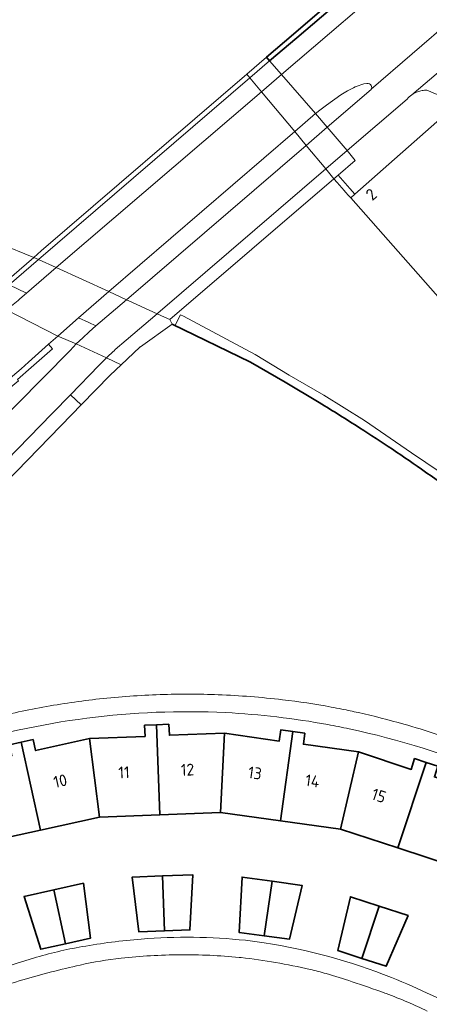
# Model space of a CAD drawing. Extents: x 150256 to 156914, y 461459 to 469481.
# Tile 529 of 656: x 154143 to 154190, y 467777 to 467889. Entities that reach past the tile are written whole.
import ezdxf
from ezdxf.enums import TextEntityAlignment as Align

# ---------------------------------------------------------------- set-up
doc = ezdxf.new("R2010")
doc.units = 0
doc.header["$LTSCALE"] = 0.75
for name, color, linetype, lineweight in [('B-RO-GK-BESCHOEIING-G', 251, 'GK-BESCHOEIING', 35), ('B-RO-GK-KADEMUUR-GV', 251, 'CONTINUOUS', 35), ('B-RO-KW-KUNSTWERK_DEK-GV', 6, 'CONTINUOUS', 18), ('B-RO-OG-BEBOUWING-GV', 6, 'CONTINUOUS', 35), ('B-RO-OG-BEBOUWING-T18', 1, 'CONTINUOUS', 18), ('B-RO-OG-TERREIN_CULTUURSCHEIDING-GV', 251, 'CONTINUOUS', 18), ('B-RO-OG-WATER_MEER-GV', 251, 'CONTINUOUS', 18), ('B-RO-OG-WATER_SLOOT-GV', 251, 'CONTINUOUS', 18), ('B-RO-VH-VERHARDING_ASFALT-GV', 251, 'CONTINUOUS', 18), ('B-RO-VH-VERHARDING_BETON-GV', 251, 'CONTINUOUS', 18), ('B-RO-VH-VERHARDING_BETONSTRAATSTEEN-GV', 251, 'CONTINUOUS', 18), ('B-RO-VH-VERHARDING_GRASBETONSTEEN-GV', 251, 'CONTINUOUS', 18), ('B-RO-VH-VERHARDING_TEGEL-GV', 251, 'CONTINUOUS', 18)]:
    doc.layers.add(name, color=color, linetype=linetype, lineweight=lineweight)
doc.styles.add('NLCS-ISO-M200-T18', font='NLCS-ISO.ttf', dxfattribs={"height": 360})
doc.linetypes.add('GK-BESCHOEIING', pattern='A,30,-5,[1,NLCS.SHX,S=1,R=0,X=0,Y=0],-5', length=40)

msp = doc.modelspace()

# ---------------------------------------------------------------- linework, layer by layer
at = {"layer": 'B-RO-GK-BESCHOEIING-G'}
for points in [[(154169.223, 467850.248), (154160.264, 467854.582)], [(154169.223, 467850.248), (154160.264, 467854.582)], [(154173.164, 467847.982), (154169.223, 467850.248)], [(154173.164, 467847.982), (154169.223, 467850.248)], [(154177.061, 467845.644), (154173.164, 467847.982)], [(154177.061, 467845.644), (154173.164, 467847.982)]]:
    msp.add_lwpolyline(points, dxfattribs=at)
for points in [[(154181.667, 467842.761, 0.0049548), (154177.061, 467845.644)], [(154181.667, 467842.761, 0.0049548), (154177.061, 467845.644)], [(154185.4, 467840.316, 0.0055329), (154181.667, 467842.761)], [(154185.4, 467840.316, 0.0055329), (154181.667, 467842.761)], [(154189.186, 467837.712, 0.0062766), (154185.4, 467840.316)], [(154189.186, 467837.712, 0.0062766), (154185.4, 467840.316)], [(154193.416, 467834.665, 0.0053737), (154189.186, 467837.712)], [(154193.416, 467834.665, 0.0053737), (154189.186, 467837.712)]]:
    msp.add_lwpolyline(points, format="xyb", dxfattribs=at)
at = {"layer": 'B-RO-GK-KADEMUUR-GV'}
msp.add_lwpolyline([(154195.936, 467906.524), (154174.101, 467887.709), (154171.045, 467885.081), (154171.389, 467884.684), (154174.489, 467887.28), (154185.758, 467896.911), (154196.456, 467906.124), (154197.469, 467907.213), (154198.225, 467908.502), (154199.002, 467911.806), (154198.35, 467911.968)], dxfattribs=at)
msp.add_lwpolyline([(154195.936, 467906.524), (154174.101, 467887.709), (154171.045, 467885.081), (154171.389, 467884.684), (154174.489, 467887.28), (154185.758, 467896.911), (154196.456, 467906.124), (154197.469, 467907.213), (154198.225, 467908.502), (154199.002, 467911.806), (154198.35, 467911.968)], dxfattribs=at)
at = {"layer": 'B-RO-KW-KUNSTWERK_DEK-GV'}
msp.add_lwpolyline([(154141.358, 467856.224), (154147.214, 467853.237), (154149.333, 467852.341), (154152.763, 467850.742), (154154.456, 467849.953), (154155.144, 467850.607), (154156.609, 467852.001), (154156.642, 467852.024), (154160.264, 467854.582), (154160.016, 467855.121), (154178.739, 467871.202), (154179.222, 467871.617), (154181.167, 467873.288), (154180.229, 467874.417), (154177.955, 467877.078), (154176.644, 467878.642), (154172.75, 467883.114), (154171.389, 467884.684), (154171.045, 467885.081), (154168.788, 467883.14), (154145.323, 467862.958), (154144.469, 467862.224), (154140.528, 467858.834)], dxfattribs=at)
msp.add_lwpolyline([(154141.358, 467856.224), (154147.214, 467853.237), (154149.333, 467852.341), (154152.763, 467850.742), (154154.456, 467849.953), (154155.144, 467850.607), (154156.609, 467852.001), (154156.642, 467852.024), (154160.264, 467854.582), (154160.016, 467855.121), (154178.739, 467871.202), (154179.222, 467871.617), (154181.167, 467873.288), (154180.229, 467874.417), (154177.955, 467877.078), (154176.644, 467878.642), (154172.75, 467883.114), (154171.389, 467884.684), (154171.045, 467885.081), (154168.788, 467883.14), (154145.323, 467862.958), (154144.469, 467862.224), (154140.528, 467858.834)], dxfattribs=at)
at = {"layer": 'B-RO-OG-BEBOUWING-GV'}
for points in [[(154191.93, 467857.181), (154202.579, 467866.563), (154191.785, 467878.836), (154181.131, 467869.444), (154180.655, 467869.024), (154191.45, 467856.758)], [(154191.93, 467857.181), (154202.579, 467866.563), (154191.785, 467878.836), (154181.131, 467869.444), (154180.655, 467869.024), (154191.45, 467856.758)], [(154150.835, 467807.269), (154151.987, 467798.301), (154158.878, 467798.573), (154158.495, 467808.853), (154157.116, 467808.798), (154157.181, 467807.52)], [(154150.835, 467807.269), (154151.987, 467798.301), (154158.878, 467798.573), (154158.495, 467808.853), (154157.116, 467808.798), (154157.181, 467807.52)], [(154158.495, 467808.853), (154158.878, 467798.573), (154165.769, 467798.846), (154166.239, 467807.875), (154159.95, 467807.643), (154159.883, 467808.908)], [(154158.495, 467808.853), (154158.878, 467798.573), (154165.769, 467798.846), (154166.239, 467807.875), (154159.95, 467807.643), (154159.883, 467808.908)], [(154166.239, 467807.875), (154165.769, 467798.846), (154172.623, 467797.895), (154174.039, 467808.076), (154172.669, 467808.27), (154172.487, 467806.994)], [(154166.239, 467807.875), (154165.769, 467798.846), (154172.623, 467797.895), (154174.039, 467808.076), (154172.669, 467808.27), (154172.487, 467806.994)], [(154179.478, 467796.945), (154181.522, 467805.751), (154175.244, 467806.625), (154175.405, 467807.882), (154174.039, 467808.076), (154172.623, 467797.895)], [(154179.478, 467796.945), (154181.522, 467805.751), (154175.244, 467806.625), (154175.405, 467807.882), (154174.039, 467808.076), (154172.623, 467797.895)], [(154135.56, 467803.904), (154138.258, 467795.285), (154145.229, 467796.816), (154143.044, 467806.857), (154141.694, 467806.557), (154141.972, 467805.299)], [(154135.56, 467803.904), (154138.258, 467795.285), (154145.229, 467796.816), (154143.044, 467806.857), (154141.694, 467806.557), (154141.972, 467805.299)], [(154150.835, 467807.269), (154144.685, 467805.905), (154144.406, 467807.159), (154143.044, 467806.857), (154145.229, 467796.816), (154151.987, 467798.301)], [(154150.835, 467807.269), (154144.685, 467805.905), (154144.406, 467807.159), (154143.044, 467806.857), (154145.229, 467796.816), (154151.987, 467798.301)], [(154186.043, 467794.796), (154189.261, 467804.552), (154187.942, 467804.983), (154187.55, 467803.755), (154181.522, 467805.751), (154179.478, 467796.945)], [(154186.043, 467794.796), (154189.261, 467804.552), (154187.942, 467804.983), (154187.55, 467803.755), (154181.522, 467805.751), (154179.478, 467796.945)], [(154189.261, 467804.552), (154186.043, 467794.796), (154192.618, 467792.643), (154196.184, 467800.952), (154190.191, 467802.886), (154190.581, 467804.12)], [(154189.261, 467804.552), (154186.043, 467794.796), (154192.618, 467792.643), (154196.184, 467800.952), (154190.191, 467802.886), (154190.581, 467804.12)], [(154146.756, 467789.997), (154148.105, 467783.845), (154150.941, 467784.472), (154150.151, 467790.742)], [(154146.756, 467789.997), (154148.105, 467783.845), (154150.941, 467784.472), (154150.151, 467790.742)], [(154159.166, 467791.595), (154155.708, 467791.459), (154156.483, 467785.187), (154159.389, 467785.303)], [(154159.166, 467791.595), (154155.708, 467791.459), (154156.483, 467785.187), (154159.389, 467785.303)], [(154159.166, 467791.595), (154159.389, 467785.303), (154162.292, 467785.419), (154162.626, 467791.731)], [(154159.166, 467791.595), (154159.389, 467785.303), (154162.292, 467785.419), (154162.626, 467791.731)], [(154170.777, 467784.75), (154171.677, 467790.972), (154168.247, 467791.449), (154167.899, 467785.14)], [(154170.777, 467784.75), (154171.677, 467790.972), (154168.247, 467791.449), (154167.899, 467785.14)], [(154170.777, 467784.75), (154173.656, 467784.359), (154175.107, 467790.494), (154171.677, 467790.972)], [(154170.777, 467784.75), (154173.656, 467784.359), (154175.107, 467790.494), (154171.677, 467790.972)], [(154146.756, 467789.997), (154143.362, 467789.253), (154145.27, 467783.218), (154148.105, 467783.845)], [(154146.756, 467789.997), (154143.362, 467789.253), (154145.27, 467783.218), (154148.105, 467783.845)], [(154181.934, 467782.173), (154183.896, 467788.132), (154180.605, 467789.206), (154179.173, 467783.075)], [(154181.934, 467782.173), (154183.896, 467788.132), (154180.605, 467789.206), (154179.173, 467783.075)], [(154181.934, 467782.173), (154184.694, 467781.271), (154187.186, 467787.059), (154183.896, 467788.132)], [(154181.934, 467782.173), (154184.694, 467781.271), (154187.186, 467787.059), (154183.896, 467788.132)]]:
    msp.add_lwpolyline(points, close=True, dxfattribs=at)
at = {"layer": 'B-RO-OG-TERREIN_CULTUURSCHEIDING-GV'}
for points in [[(154177.061, 467845.644), (154173.164, 467847.982), (154169.223, 467850.248), (154160.591, 467854.424), (154160.264, 467854.582), (154156.642, 467852.024), (154156.609, 467852.001), (154155.144, 467850.607), (154154.456, 467849.953), (154153.197, 467848.755), (154149.901, 467845.375), (154148.827, 467844.274), (154139.948, 467835.171), (154136.415, 467831.549), (154128.369, 467823.025)], [(154177.061, 467845.644), (154173.164, 467847.982), (154169.223, 467850.248), (154160.591, 467854.424), (154160.264, 467854.582), (154156.642, 467852.024), (154156.609, 467852.001), (154155.144, 467850.607), (154154.456, 467849.953), (154153.197, 467848.755), (154149.901, 467845.375), (154148.827, 467844.274), (154139.948, 467835.171), (154136.415, 467831.549), (154128.369, 467823.025)], [(154136.131, 467838.932), (154141.494, 467844.376), (154142.534, 467845.431), (154148.614, 467851.603), (154149.333, 467852.341), (154147.214, 467853.237), (154146.16, 467852.3), (154146.627, 467851.775), (154144.163, 467849.636), (154142.635, 467848.276), (154142.74, 467848.136), (154138.014, 467844.291)], [(154136.131, 467838.932), (154141.494, 467844.376), (154142.534, 467845.431), (154148.614, 467851.603), (154149.333, 467852.341), (154147.214, 467853.237), (154146.16, 467852.3), (154146.627, 467851.775), (154144.163, 467849.636), (154142.635, 467848.276), (154142.74, 467848.136), (154138.014, 467844.291)]]:
    msp.add_lwpolyline(points, dxfattribs=at)
for points in [[(154181.667, 467842.761, 0.0049548), (154177.061, 467845.644)], [(154181.667, 467842.761, 0.0049548), (154177.061, 467845.644)], [(154185.4, 467840.316, 0.0055329), (154181.667, 467842.761)], [(154185.4, 467840.316, 0.0055329), (154181.667, 467842.761)], [(154189.186, 467837.712, 0.0062766), (154185.4, 467840.316)], [(154189.186, 467837.712, 0.0062766), (154185.4, 467840.316)], [(154193.416, 467834.665, 0.0053737), (154189.186, 467837.712)], [(154193.416, 467834.665, 0.0053737), (154189.186, 467837.712)], [(154151.969, 467811.8, -0.0181968), (154158.897, 467812.298)], [(154151.969, 467811.8, -0.0181968), (154158.897, 467812.298)], [(154158.897, 467812.298, -0.0189815), (154165.535, 467812.282)], [(154158.897, 467812.298, -0.0189815), (154165.535, 467812.282)], [(154165.535, 467812.282, -0.0192432), (154172.862, 467811.707)], [(154165.535, 467812.282, -0.0192432), (154172.862, 467811.707)], [(154145.529, 467810.864, -0.0183418), (154151.969, 467811.8)], [(154145.529, 467810.864, -0.0183418), (154151.969, 467811.8)], [(154172.862, 467811.707, -0.0167874), (154178.402, 467810.874)], [(154172.862, 467811.707, -0.0167874), (154178.402, 467810.874)], [(154139.173, 467809.465, -0.0181159), (154145.529, 467810.864)], [(154139.173, 467809.465, -0.0181159), (154145.529, 467810.864)], [(154178.402, 467810.874, -0.0032682), (154179.639, 467810.636)], [(154178.402, 467810.874, -0.0032682), (154179.639, 467810.636)], [(154179.639, 467810.636, -0.0053131), (154181.517, 467810.24)], [(154179.639, 467810.636, -0.0053131), (154181.517, 467810.24)], [(154181.517, 467810.24, -0.0148424), (154186.71, 467808.92)], [(154181.517, 467810.24, -0.0148424), (154186.71, 467808.92)], [(154186.71, 467808.92, -0.0193035), (154194.073, 467806.506)], [(154186.71, 467808.92, -0.0193035), (154194.073, 467806.506)]]:
    msp.add_lwpolyline(points, format="xyb", dxfattribs=at)
at = {"layer": 'B-RO-OG-WATER_MEER-GV'}
msp.add_lwpolyline([(154140.52, 467863.812), (154144.469, 467862.224), (154145.323, 467862.958), (154168.788, 467883.14), (154171.045, 467885.081), (154174.101, 467887.709), (154195.936, 467906.524)], dxfattribs=at)
msp.add_lwpolyline([(154140.52, 467863.812), (154144.469, 467862.224), (154145.323, 467862.958), (154168.788, 467883.14), (154171.045, 467885.081), (154174.101, 467887.709), (154195.936, 467906.524)], dxfattribs=at)
at = {"layer": 'B-RO-OG-WATER_SLOOT-GV'}
for points in [[(154180.229, 467874.417), (154177.955, 467877.078), (154176.644, 467878.642), (154172.75, 467883.114), (154171.389, 467884.684), (154171.045, 467885.081), (154168.788, 467883.14), (154169.126, 467882.734), (154170.452, 467881.144), (154174.253, 467876.584), (154175.558, 467875.018), (154177.799, 467872.33), (154178.739, 467871.202), (154179.222, 467871.617), (154181.167, 467873.288)], [(154180.229, 467874.417), (154177.955, 467877.078), (154176.644, 467878.642), (154172.75, 467883.114), (154171.389, 467884.684), (154171.045, 467885.081), (154168.788, 467883.14), (154169.126, 467882.734), (154170.452, 467881.144), (154174.253, 467876.584), (154175.558, 467875.018), (154177.799, 467872.33), (154178.739, 467871.202), (154179.222, 467871.617), (154181.167, 467873.288)], [(154156.642, 467852.024), (154160.264, 467854.582), (154160.016, 467855.121), (154159.404, 467855.401), (154158.548, 467855.792), (154155.342, 467857.257), (154155.052, 467857.389), (154153.031, 467858.312), (154147.036, 467861.051), (154145.026, 467861.969), (154144.469, 467862.224), (154140.528, 467858.834), (154139.43, 467857.89), (154139.777, 467857.446), (154139.416, 467857.13), (154141.358, 467856.224), (154147.214, 467853.237), (154149.333, 467852.341), (154152.763, 467850.742), (154154.456, 467849.953), (154155.144, 467850.607), (154156.609, 467852.001)], [(154156.642, 467852.024), (154160.264, 467854.582), (154160.016, 467855.121), (154159.404, 467855.401), (154158.548, 467855.792), (154155.342, 467857.257), (154155.052, 467857.389), (154153.031, 467858.312), (154147.036, 467861.051), (154145.026, 467861.969), (154144.469, 467862.224), (154140.528, 467858.834), (154139.43, 467857.89), (154139.777, 467857.446), (154139.416, 467857.13), (154141.358, 467856.224), (154147.214, 467853.237), (154149.333, 467852.341), (154152.763, 467850.742), (154154.456, 467849.953), (154155.144, 467850.607), (154156.609, 467852.001)]]:
    msp.add_lwpolyline(points, close=True, dxfattribs=at)
for points in [[(154191.45, 467856.758), (154180.655, 467869.024), (154180.326, 467869.357), (154180.139, 467869.577), (154180.063, 467869.667), (154179.893, 467869.867), (154179.09, 467870.781), (154178.739, 467871.202), (154177.799, 467872.33), (154175.558, 467875.018), (154174.253, 467876.584), (154170.452, 467881.144), (154169.126, 467882.734), (154168.788, 467883.14), (154145.323, 467862.958), (154144.469, 467862.224), (154145.026, 467861.969), (154147.036, 467861.051), (154153.031, 467858.312), (154155.052, 467857.389), (154155.342, 467857.257), (154158.548, 467855.792), (154159.404, 467855.401), (154160.016, 467855.121), (154160.264, 467854.582), (154160.591, 467854.424), (154161.222, 467855.67), (154161.561, 467855.499), (154169.728, 467851.147), (154173.611, 467848.756), (154177.583, 467846.496), (154182.205, 467843.604), (154187.594, 467839.889), (154192.368, 467836.672)], [(154191.45, 467856.758), (154180.655, 467869.024), (154180.326, 467869.357), (154180.139, 467869.577), (154180.063, 467869.667), (154179.893, 467869.867), (154179.09, 467870.781), (154178.739, 467871.202), (154177.799, 467872.33), (154175.558, 467875.018), (154174.253, 467876.584), (154170.452, 467881.144), (154169.126, 467882.734), (154168.788, 467883.14), (154145.323, 467862.958), (154144.469, 467862.224), (154145.026, 467861.969), (154147.036, 467861.051), (154153.031, 467858.312), (154155.052, 467857.389), (154155.342, 467857.257), (154158.548, 467855.792), (154159.404, 467855.401), (154160.016, 467855.121), (154160.264, 467854.582), (154160.591, 467854.424), (154161.222, 467855.67), (154161.561, 467855.499), (154169.728, 467851.147), (154173.611, 467848.756), (154177.583, 467846.496), (154182.205, 467843.604), (154187.594, 467839.889), (154192.368, 467836.672)], [(154126.223, 467864.759), (154140.528, 467858.834), (154144.469, 467862.224), (154140.52, 467863.812)], [(154126.223, 467864.759), (154140.528, 467858.834), (154144.469, 467862.224), (154140.52, 467863.812)], [(154192.368, 467836.672), (154187.594, 467839.889), (154182.205, 467843.604), (154177.583, 467846.496), (154173.611, 467848.756), (154169.728, 467851.147), (154161.561, 467855.499), (154161.222, 467855.67), (154160.591, 467854.424), (154169.223, 467850.248), (154173.164, 467847.982), (154177.061, 467845.644)], [(154192.368, 467836.672), (154187.594, 467839.889), (154182.205, 467843.604), (154177.583, 467846.496), (154173.611, 467848.756), (154169.728, 467851.147), (154161.561, 467855.499), (154161.222, 467855.67), (154160.591, 467854.424), (154169.223, 467850.248), (154173.164, 467847.982), (154177.061, 467845.644)]]:
    msp.add_lwpolyline(points, dxfattribs=at)
for points in [[(154177.061, 467845.644, -0.0049548), (154181.667, 467842.761)], [(154177.061, 467845.644, -0.0049548), (154181.667, 467842.761)], [(154181.667, 467842.761, -0.0055329), (154185.4, 467840.316)], [(154181.667, 467842.761, -0.0055329), (154185.4, 467840.316)], [(154185.4, 467840.316, -0.0062766), (154189.186, 467837.712)], [(154185.4, 467840.316, -0.0062766), (154189.186, 467837.712)], [(154189.186, 467837.712, -0.0053737), (154193.416, 467834.665)], [(154189.186, 467837.712, -0.0053737), (154193.416, 467834.665)]]:
    msp.add_lwpolyline(points, format="xyb", dxfattribs=at)
at = {"layer": 'B-RO-VH-VERHARDING_ASFALT-GV'}
for points in [[(154182.984, 467881.417), (154192.328, 467889.497), (154189.522, 467892.695), (154187.091, 467895.417), (154172.75, 467883.114), (154176.644, 467878.642), (154177.27, 467879.145), (154177.892, 467879.621), (154179.506, 467880.781), (154180.075, 467881.14)], [(154182.984, 467881.417), (154192.328, 467889.497), (154189.522, 467892.695), (154187.091, 467895.417), (154172.75, 467883.114), (154176.644, 467878.642), (154177.27, 467879.145), (154177.892, 467879.621), (154179.506, 467880.781), (154180.075, 467881.14)], [(154187.619, 467880.782), (154194.687, 467886.813), (154192.328, 467889.497), (154182.984, 467881.417), (154182.979, 467881.41), (154182.962, 467881.383), (154177.955, 467877.078)], [(154187.619, 467880.782), (154194.687, 467886.813), (154192.328, 467889.497), (154182.984, 467881.417), (154182.979, 467881.41), (154182.962, 467881.383), (154177.955, 467877.078)], [(154196.483, 467888.346), (154194.687, 467886.813), (154187.619, 467880.782)], [(154196.483, 467888.346), (154194.687, 467886.813), (154187.619, 467880.782)], [(154153.031, 467858.312), (154174.253, 467876.584), (154176.644, 467878.642), (154172.75, 467883.114), (154170.452, 467881.144), (154147.036, 467861.051), (154143.66, 467858.155), (154142.871, 467857.478)], [(154153.031, 467858.312), (154174.253, 467876.584), (154176.644, 467878.642), (154172.75, 467883.114), (154170.452, 467881.144), (154147.036, 467861.051), (154143.66, 467858.155), (154142.871, 467857.478)], [(154181.82, 467881.935), (154182.146, 467882.03), (154182.499, 467882.097)], [(154181.82, 467881.935), (154182.146, 467882.03), (154182.499, 467882.097)], [(154189.343, 467881.309), (154190.529, 467880.821)], [(154189.343, 467881.309), (154190.529, 467880.821)], [(154177.955, 467877.078), (154180.229, 467874.417), (154187.078, 467880.301)], [(154177.955, 467877.078), (154180.229, 467874.417), (154187.078, 467880.301)], [(154177.799, 467872.33), (154180.229, 467874.417), (154177.955, 467877.078), (154175.558, 467875.018), (154155.052, 467857.389), (154151.563, 467854.39), (154150.813, 467853.716), (154150.076, 467853.038), (154149.333, 467852.341), (154152.763, 467850.742)], [(154177.799, 467872.33), (154180.229, 467874.417), (154177.955, 467877.078), (154175.558, 467875.018), (154155.052, 467857.389), (154151.563, 467854.39), (154150.813, 467853.716), (154150.076, 467853.038), (154149.333, 467852.341), (154152.763, 467850.742)], [(154153.768, 467851.685), (154155.034, 467852.773), (154158.548, 467855.792), (154158.63, 467855.862), (154177.799, 467872.33)], [(154153.768, 467851.685), (154155.034, 467852.773), (154158.548, 467855.792), (154158.63, 467855.862), (154177.799, 467872.33)], [(154141.358, 467856.224), (154147.214, 467853.237), (154149.578, 467855.339), (154153.031, 467858.312)], [(154141.358, 467856.224), (154147.214, 467853.237), (154149.578, 467855.339), (154153.031, 467858.312)], [(154137.596, 467844.915), (154143.03, 467849.491), (154143.861, 467850.257), (154146.16, 467852.3), (154147.214, 467853.237), (154141.358, 467856.224)], [(154137.596, 467844.915), (154143.03, 467849.491), (154143.861, 467850.257), (154146.16, 467852.3), (154147.214, 467853.237), (154141.358, 467856.224)], [(154152.763, 467850.742), (154149.333, 467852.341), (154148.614, 467851.603), (154142.534, 467845.431), (154141.494, 467844.376)], [(154152.763, 467850.742), (154149.333, 467852.341), (154148.614, 467851.603), (154142.534, 467845.431), (154141.494, 467844.376)], [(154141.494, 467844.376), (154136.131, 467838.932), (154138.757, 467836.345), (154146.553, 467844.371), (154146.604, 467844.427), (154148.654, 467846.533), (154151.896, 467849.862)], [(154141.494, 467844.376), (154136.131, 467838.932), (154138.757, 467836.345), (154146.553, 467844.371), (154146.604, 467844.427), (154148.654, 467846.533), (154151.896, 467849.862)]]:
    msp.add_lwpolyline(points, dxfattribs=at)
for points in [[(154180.959, 467881.592, -0.0246435), (154181.82, 467881.935)], [(154180.959, 467881.592, -0.0246435), (154181.82, 467881.935)], [(154182.499, 467882.097, -0.1544956), (154182.783, 467882.053)], [(154182.499, 467882.097, -0.1544956), (154182.783, 467882.053)], [(154182.783, 467882.053, -0.1473623), (154182.98, 467881.87)], [(154182.783, 467882.053, -0.1473623), (154182.98, 467881.87)], [(154182.98, 467881.87, -0.1432913), (154183.043, 467881.624)], [(154182.98, 467881.87, -0.1432913), (154183.043, 467881.624)], [(154180.075, 467881.14, -0.0225207), (154180.959, 467881.592)], [(154180.075, 467881.14, -0.0225207), (154180.959, 467881.592)], [(154183.043, 467881.624, -0.120613), (154182.984, 467881.417)], [(154183.043, 467881.624, -0.120613), (154182.984, 467881.417)], [(154187.078, 467880.301, -0.0586214), (154187.619, 467880.782)], [(154187.078, 467880.301, -0.0586214), (154187.619, 467880.782)], [(154187.619, 467880.782, -0.0599585), (154188.254, 467881.13)], [(154187.619, 467880.782, -0.0599585), (154188.254, 467881.13)], [(154188.254, 467881.13, -0.057677), (154188.788, 467881.281)], [(154188.254, 467881.13, -0.057677), (154188.788, 467881.281)], [(154188.788, 467881.281, -0.057602), (154189.343, 467881.309)], [(154188.788, 467881.281, -0.057602), (154189.343, 467881.309)], [(154142.871, 467857.478, -0.0314707), (154141.358, 467856.224)], [(154142.871, 467857.478, -0.0314707), (154141.358, 467856.224)], [(154152.763, 467850.742, -0.0115574), (154153.768, 467851.685)], [(154152.763, 467850.742, -0.0115574), (154153.768, 467851.685)], [(154151.896, 467849.862, -0.0097347), (154152.763, 467850.742)], [(154151.896, 467849.862, -0.0097347), (154152.763, 467850.742)]]:
    msp.add_lwpolyline(points, format="xyb", dxfattribs=at)
at = {"layer": 'B-RO-VH-VERHARDING_BETON-GV'}
for points in [[(154172.75, 467883.114), (154171.389, 467884.684), (154169.126, 467882.734), (154145.026, 467861.969), (154141.682, 467859.088), (154143.66, 467858.155), (154147.036, 467861.051), (154170.452, 467881.144)], [(154172.75, 467883.114), (154171.389, 467884.684), (154169.126, 467882.734), (154145.026, 467861.969), (154141.682, 467859.088), (154143.66, 467858.155), (154147.036, 467861.051), (154170.452, 467881.144)], [(154175.558, 467875.018), (154177.955, 467877.078), (154176.644, 467878.642), (154174.253, 467876.584), (154153.031, 467858.312), (154149.578, 467855.339), (154150.742, 467854.784), (154151.563, 467854.39), (154155.052, 467857.389)], [(154175.558, 467875.018), (154177.955, 467877.078), (154176.644, 467878.642), (154174.253, 467876.584), (154153.031, 467858.312), (154149.578, 467855.339), (154150.742, 467854.784), (154151.563, 467854.39), (154155.052, 467857.389)]]:
    msp.add_lwpolyline(points, close=True, dxfattribs=at)
for points in [[(154152.763, 467850.742), (154154.456, 467849.953), (154155.144, 467850.607), (154156.609, 467852.001), (154156.642, 467852.024), (154160.264, 467854.582), (154160.016, 467855.121), (154178.739, 467871.202), (154179.222, 467871.617), (154181.167, 467873.288), (154180.229, 467874.417)], [(154152.763, 467850.742), (154154.456, 467849.953), (154155.144, 467850.607), (154156.609, 467852.001), (154156.642, 467852.024), (154160.264, 467854.582), (154160.016, 467855.121), (154178.739, 467871.202), (154179.222, 467871.617), (154181.167, 467873.288), (154180.229, 467874.417)], [(154180.229, 467874.417), (154177.799, 467872.33), (154158.63, 467855.862), (154158.548, 467855.792), (154155.034, 467852.773), (154153.768, 467851.685)], [(154180.229, 467874.417), (154177.799, 467872.33), (154158.63, 467855.862), (154158.548, 467855.792), (154155.034, 467852.773), (154153.768, 467851.685)]]:
    msp.add_lwpolyline(points, dxfattribs=at)
msp.add_lwpolyline([(154153.768, 467851.685, 0.0115574), (154152.763, 467850.742)], format="xyb", dxfattribs=at)
msp.add_lwpolyline([(154153.768, 467851.685, 0.0115574), (154152.763, 467850.742)], format="xyb", dxfattribs=at)
at = {"layer": 'B-RO-VH-VERHARDING_BETONSTRAATSTEEN-GV'}
for points in [[(154187.091, 467895.417), (154185.758, 467896.911), (154174.489, 467887.28), (154171.389, 467884.684), (154172.75, 467883.114)], [(154187.091, 467895.417), (154185.758, 467896.911), (154174.489, 467887.28), (154171.389, 467884.684), (154172.75, 467883.114)], [(154147.214, 467853.237), (154149.333, 467852.341), (154150.076, 467853.038), (154150.813, 467853.716), (154151.563, 467854.39), (154150.742, 467854.784), (154149.578, 467855.339)], [(154147.214, 467853.237), (154149.333, 467852.341), (154150.076, 467853.038), (154150.813, 467853.716), (154151.563, 467854.39), (154150.742, 467854.784), (154149.578, 467855.339)]]:
    msp.add_lwpolyline(points, close=True, dxfattribs=at)
for points in [[(154181.82, 467881.935, 0.0246435), (154180.959, 467881.592)], [(154181.82, 467881.935, 0.0246435), (154180.959, 467881.592)], [(154182.783, 467882.053, 0.1544956), (154182.499, 467882.097)], [(154182.783, 467882.053, 0.1544956), (154182.499, 467882.097)], [(154182.98, 467881.87, 0.1473623), (154182.783, 467882.053)], [(154182.98, 467881.87, 0.1473623), (154182.783, 467882.053)], [(154183.043, 467881.624, 0.1432913), (154182.98, 467881.87)], [(154183.043, 467881.624, 0.1432913), (154182.98, 467881.87)], [(154180.959, 467881.592, 0.0225207), (154180.075, 467881.14)], [(154180.959, 467881.592, 0.0225207), (154180.075, 467881.14)], [(154182.984, 467881.417, 0.120613), (154183.043, 467881.624)], [(154182.984, 467881.417, 0.120613), (154183.043, 467881.624)], [(154187.619, 467880.782, 0.0586214), (154187.078, 467880.301)], [(154187.619, 467880.782, 0.0586214), (154187.078, 467880.301)], [(154188.254, 467881.13, 0.0599585), (154187.619, 467880.782)], [(154188.254, 467881.13, 0.0599585), (154187.619, 467880.782)], [(154188.788, 467881.281, 0.057677), (154188.254, 467881.13)], [(154188.788, 467881.281, 0.057677), (154188.254, 467881.13)], [(154189.343, 467881.309, 0.057602), (154188.788, 467881.281)], [(154189.343, 467881.309, 0.057602), (154188.788, 467881.281)], [(154141.358, 467856.224, 0.0314707), (154142.871, 467857.478)], [(154141.358, 467856.224, 0.0314707), (154142.871, 467857.478)], [(154152.763, 467850.742, 0.0097347), (154151.896, 467849.862)], [(154152.763, 467850.742, 0.0097347), (154151.896, 467849.862)], [(154156.737, 467784.377, 0.0234655), (154150, 467783.511)], [(154156.737, 467784.377, 0.0234655), (154150, 467783.511)], [(154162.699, 467784.583, 0.0234772), (154156.737, 467784.377)], [(154162.699, 467784.583, 0.0234772), (154156.737, 467784.377)], [(154168.642, 467784.233, 0.0235646), (154162.699, 467784.583)], [(154168.642, 467784.233, 0.0235646), (154162.699, 467784.583)], [(154185.285, 467779.985, 0.0561843), (154170.777, 467783.964)], [(154185.285, 467779.985, 0.0561843), (154170.777, 467783.964)], [(154150, 467783.511, 0.028031), (154144.431, 467782.207)], [(154150, 467783.511, 0.028031), (154144.431, 467782.207)], [(154154.441, 467782.183, 0.0268942), (154149.761, 467781.409)], [(154149.761, 467781.409, -0.0268942), (154154.441, 467782.183)], [(154154.441, 467782.183, 0.0268942), (154149.761, 467781.409)], [(154149.761, 467781.409, -0.0268942), (154154.441, 467782.183)], [(154161.182, 467782.584, 0.026557), (154154.441, 467782.183)], [(154154.441, 467782.183, -0.026557), (154161.182, 467782.584)], [(154161.182, 467782.584, 0.026557), (154154.441, 467782.183)], [(154154.441, 467782.183, -0.026557), (154161.182, 467782.584)], [(154167.928, 467782.278, 0.0263855), (154161.182, 467782.584)], [(154161.182, 467782.584, -0.0263855), (154167.928, 467782.278)], [(154167.928, 467782.278, 0.0263855), (154161.182, 467782.584)], [(154161.182, 467782.584, -0.0263855), (154167.928, 467782.278)], [(154172.08, 467781.703, 0.0154664), (154168.133, 467782.264)], [(154168.133, 467782.264, -0.0154664), (154172.08, 467781.703)], [(154172.08, 467781.703, 0.0154664), (154168.133, 467782.264)], [(154168.133, 467782.264, -0.0154664), (154172.08, 467781.703)], [(154149.761, 467781.409, 0.0186751), (154143.236, 467779.719)], [(154143.236, 467779.719, -0.0186751), (154149.761, 467781.409)], [(154149.761, 467781.409, 0.0186751), (154143.236, 467779.719)], [(154143.236, 467779.719, -0.0186751), (154149.761, 467781.409)], [(154176.002, 467780.911, 0.0143126), (154172.08, 467781.703)], [(154172.08, 467781.703, -0.0143126), (154176.002, 467780.911)], [(154176.002, 467780.911, 0.0143126), (154172.08, 467781.703)], [(154172.08, 467781.703, -0.0143126), (154176.002, 467780.911)], [(154177.839, 467780.431, 0.0152001), (154176.002, 467780.911)], [(154176.002, 467780.911, -0.0152001), (154177.839, 467780.431)], [(154177.839, 467780.431, 0.0152001), (154176.002, 467780.911)], [(154176.002, 467780.911, -0.0152001), (154177.839, 467780.431)], [(154143.236, 467779.719, 0.0189433), (154139.9, 467778.588)], [(154139.9, 467778.588, -0.0189433), (154143.236, 467779.719)], [(154143.236, 467779.719, 0.0189433), (154139.9, 467778.588)], [(154139.9, 467778.588, -0.0189433), (154143.236, 467779.719)], [(154180.809, 467779.509, 0.0093616), (154177.839, 467780.431)], [(154177.839, 467780.431, -0.0093616), (154180.809, 467779.509)], [(154180.809, 467779.509, 0.0093616), (154177.839, 467780.431)], [(154177.839, 467780.431, -0.0093616), (154180.809, 467779.509)], [(154184.541, 467778.21, 0.0082408), (154180.809, 467779.509)], [(154180.809, 467779.509, -0.0082408), (154184.541, 467778.21)], [(154184.541, 467778.21, 0.0082408), (154180.809, 467779.509)], [(154180.809, 467779.509, -0.0082408), (154184.541, 467778.21)], [(154194.474, 467775.536, 0.0379813), (154185.285, 467779.985)], [(154194.474, 467775.536, 0.0379813), (154185.285, 467779.985)], [(154187.158, 467777.171, 0.0137727), (154184.678, 467778.159)], [(154184.678, 467778.159, -0.0137727), (154187.158, 467777.171)], [(154187.158, 467777.171, 0.0137727), (154184.678, 467778.159)], [(154184.678, 467778.159, -0.0137727), (154187.158, 467777.171)], [(154189.373, 467776.149, 0.0133994), (154187.158, 467777.171)], [(154187.158, 467777.171, -0.0133994), (154189.373, 467776.149)], [(154189.373, 467776.149, 0.0133994), (154187.158, 467777.171)], [(154187.158, 467777.171, -0.0133994), (154189.373, 467776.149)]]:
    msp.add_lwpolyline(points, format="xyb", dxfattribs=at)
for points in [[(154182.499, 467882.097), (154182.146, 467882.03), (154181.82, 467881.935)], [(154182.499, 467882.097), (154182.146, 467882.03), (154181.82, 467881.935)], [(154180.075, 467881.14), (154179.506, 467880.781), (154177.892, 467879.621), (154177.27, 467879.145), (154176.644, 467878.642), (154177.955, 467877.078), (154182.962, 467881.383), (154182.979, 467881.41), (154182.984, 467881.417)], [(154180.075, 467881.14), (154179.506, 467880.781), (154177.892, 467879.621), (154177.27, 467879.145), (154176.644, 467878.642), (154177.955, 467877.078), (154182.962, 467881.383), (154182.979, 467881.41), (154182.984, 467881.417)], [(154190.529, 467880.821), (154189.343, 467881.309)], [(154190.529, 467880.821), (154189.343, 467881.309)], [(154187.078, 467880.301), (154180.229, 467874.417), (154181.167, 467873.288), (154179.222, 467871.617), (154180.555, 467870.099), (154181.131, 467869.444), (154191.785, 467878.836), (154192.758, 467879.591)], [(154187.078, 467880.301), (154180.229, 467874.417), (154181.167, 467873.288), (154179.222, 467871.617), (154180.555, 467870.099), (154181.131, 467869.444), (154191.785, 467878.836), (154192.758, 467879.591)], [(154142.871, 467857.478), (154143.66, 467858.155), (154141.682, 467859.088), (154139.777, 467857.446), (154139.416, 467857.13), (154141.358, 467856.224)], [(154142.871, 467857.478), (154143.66, 467858.155), (154141.682, 467859.088), (154139.777, 467857.446), (154139.416, 467857.13), (154141.358, 467856.224)], [(154151.896, 467849.862), (154148.654, 467846.533), (154149.901, 467845.375), (154153.197, 467848.755), (154154.456, 467849.953), (154152.763, 467850.742)], [(154151.896, 467849.862), (154148.654, 467846.533), (154149.901, 467845.375), (154153.197, 467848.755), (154154.456, 467849.953), (154152.763, 467850.742)], [(154170.777, 467783.964), (154168.642, 467784.233)], [(154170.777, 467783.964), (154168.642, 467784.233)], [(154144.431, 467782.207), (154142.584, 467781.637), (154140.729, 467781.004)], [(154144.431, 467782.207), (154142.584, 467781.637), (154140.729, 467781.004)], [(154168.133, 467782.264), (154167.928, 467782.278)], [(154167.928, 467782.278), (154168.133, 467782.264)], [(154168.133, 467782.264), (154167.928, 467782.278)], [(154167.928, 467782.278), (154168.133, 467782.264)], [(154184.678, 467778.159), (154184.541, 467778.21)], [(154184.541, 467778.21), (154184.678, 467778.159)], [(154184.678, 467778.159), (154184.541, 467778.21)], [(154184.541, 467778.21), (154184.678, 467778.159)]]:
    msp.add_lwpolyline(points, dxfattribs=at)
at = {"layer": 'B-RO-VH-VERHARDING_GRASBETONSTEEN-GV'}
msp.add_lwpolyline([(154138.014, 467844.291), (154142.74, 467848.136), (154142.635, 467848.276), (154144.163, 467849.636), (154146.627, 467851.775), (154146.16, 467852.3), (154143.861, 467850.257), (154143.03, 467849.491), (154137.596, 467844.915)], dxfattribs=at)
msp.add_lwpolyline([(154138.014, 467844.291), (154142.74, 467848.136), (154142.635, 467848.276), (154144.163, 467849.636), (154146.627, 467851.775), (154146.16, 467852.3), (154143.861, 467850.257), (154143.03, 467849.491), (154137.596, 467844.915)], dxfattribs=at)
at = {"layer": 'B-RO-VH-VERHARDING_TEGEL-GV'}
msp.add_lwpolyline([(154128.369, 467823.025), (154136.415, 467831.549), (154139.948, 467835.171), (154148.827, 467844.274), (154149.901, 467845.375), (154148.654, 467846.533), (154146.604, 467844.427), (154146.553, 467844.371), (154138.757, 467836.345), (154137.493, 467835.043)], dxfattribs=at)
msp.add_lwpolyline([(154128.369, 467823.025), (154136.415, 467831.549), (154139.948, 467835.171), (154148.827, 467844.274), (154149.901, 467845.375), (154148.654, 467846.533), (154146.604, 467844.427), (154146.553, 467844.371), (154138.757, 467836.345), (154137.493, 467835.043)], dxfattribs=at)
for points in [[(154158.897, 467812.298, 0.0181968), (154151.969, 467811.8)], [(154158.897, 467812.298, 0.0181968), (154151.969, 467811.8)], [(154165.535, 467812.282, 0.0189815), (154158.897, 467812.298)], [(154165.535, 467812.282, 0.0189815), (154158.897, 467812.298)], [(154172.862, 467811.707, 0.0192432), (154165.535, 467812.282)], [(154172.862, 467811.707, 0.0192432), (154165.535, 467812.282)], [(154151.969, 467811.8, 0.0183418), (154145.529, 467810.864)], [(154151.969, 467811.8, 0.0183418), (154145.529, 467810.864)], [(154178.402, 467810.874, 0.0167874), (154172.862, 467811.707)], [(154178.402, 467810.874, 0.0167874), (154172.862, 467811.707)], [(154145.529, 467810.864, 0.0181159), (154139.173, 467809.465)], [(154145.529, 467810.864, 0.0181159), (154139.173, 467809.465)], [(154150.538, 467809.601, -0.0446668), (154166.366, 467810.236)], [(154150.538, 467809.601, -0.0446668), (154166.366, 467810.236)], [(154166.366, 467810.236, -0.0335845), (154178.038, 467808.866)], [(154166.366, 467810.236, -0.0335845), (154178.038, 467808.866)], [(154179.639, 467810.636, 0.0032682), (154178.402, 467810.874)], [(154179.639, 467810.636, 0.0032682), (154178.402, 467810.874)], [(154181.517, 467810.24, 0.0053131), (154179.639, 467810.636)], [(154181.517, 467810.24, 0.0053131), (154179.639, 467810.636)], [(154186.71, 467808.92, 0.0148424), (154181.517, 467810.24)], [(154186.71, 467808.92, 0.0148424), (154181.517, 467810.24)], [(154134.843, 467806.127, -0.0452353), (154150.538, 467809.601)], [(154134.843, 467806.127, -0.0452353), (154150.538, 467809.601)], [(154178.038, 467808.866, -0.0077655), (154180.465, 467808.381)], [(154178.038, 467808.866, -0.0077655), (154180.465, 467808.381)], [(154194.073, 467806.506, 0.0193035), (154186.71, 467808.92)], [(154194.073, 467806.506, 0.0193035), (154186.71, 467808.92)], [(154180.465, 467808.381, -0.0499222), (154197.11, 467803.11)], [(154180.465, 467808.381, -0.0499222), (154197.11, 467803.11)]]:
    msp.add_lwpolyline(points, format="xyb", dxfattribs=at)

# ---------------------------------------------------------------- texts
at = {"layer": 'B-RO-OG-BEBOUWING-T18', "style": 'NLCS-ISO-M200-T18'}
for s, rotation, p in [('2', 41.2, (154182.99, 467869.417)), ('2', 41.2, (154182.99, 467869.417)), ('11', 2.3, (154154.775, 467803.422)), ('11', 2.3, (154154.775, 467803.422)), ('12', 2.1, (154162.019, 467803.717)), ('12', 2.1, (154162.019, 467803.717)), ('13', 352, (154169.723, 467803.344)), ('13', 352, (154169.723, 467803.344)), ('10', 12.5, (154147.498, 467802.432)), ('10', 12.5, (154147.498, 467802.432)), ('14', 352.1, (154176.281, 467802.442)), ('14', 352.1, (154176.281, 467802.442)), ('15', 341.7, (154183.866, 467800.761)), ('15', 341.7, (154183.866, 467800.761))]:
    msp.add_text(s, height=1.35, rotation=rotation, dxfattribs=at).set_placement(p, align=Align.MIDDLE)

doc.saveas('drawing.dxf')
